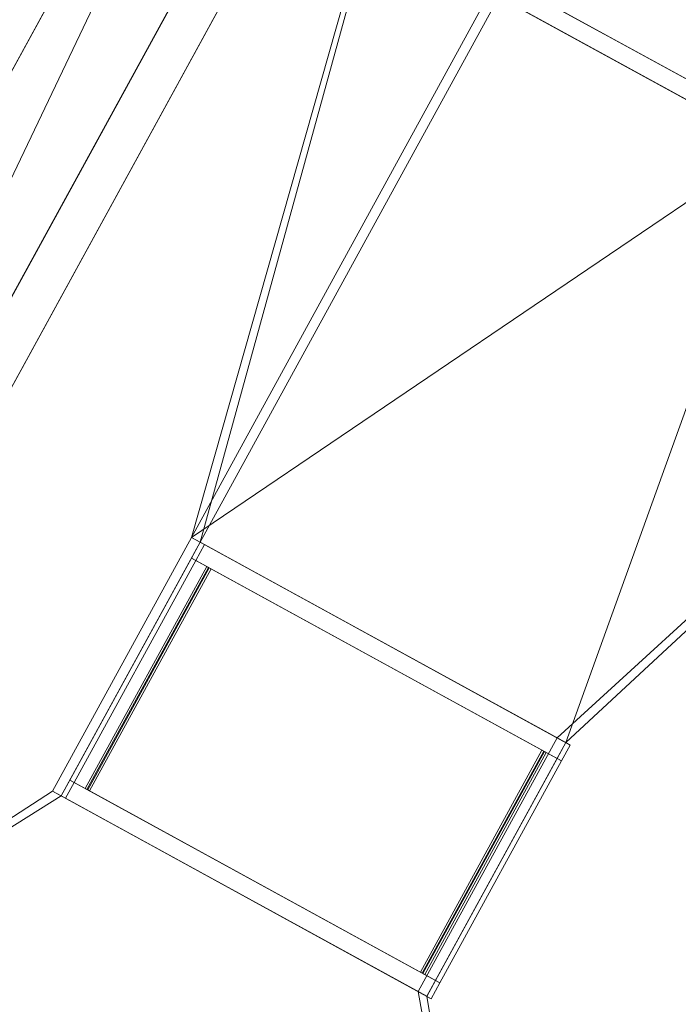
# Model space of a CAD drawing. Header units: millimetres. Extents: x -430348 to -225823, y -86243 to 5084.
# Tile 357 of 656: x -418468 to -416646, y -4745 to -2022. Entities that reach past the tile are written whole.
import ezdxf

# ---------------------------------------------------------------- set-up
doc = ezdxf.new("R2010")
doc.units = ezdxf.units.MM
for name, color, linetype, lineweight in [('A-GLAZ-CURT', 52, 'Continuous', 9), ('A-GLAZ-CWMG', 51, 'Continuous', 9), ('A-ROOF', 132, 'Continuous', 9), ('A-WALL', 113, 'Continuous', 9)]:
    doc.layers.add(name, color=color, linetype=linetype, lineweight=lineweight)

# ---------------------------------------------------------------- blocks, each defined once
blk = doc.blocks.new('Curtain Panel1 - Curtain Panel-510488-_3D_ Copy 1')
at = {"layer": 'A-GLAZ-CURT', "transparency": 33554471}
mesh = blk.add_polyface(dxfattribs=at)
corners = [(-416379.7, -2319.4, 61207.6), (-417071, -1940.6, 61433.7), (-416821.2, -1484.6, 61433.7), (-416129.9, -1863.3, 61207.6), (-417354.5, -4658.7, 61130.5), (-418281.9, -4150.7, 61433.7), (-417945.5, -3536.8, 61433.7), (-417018.2, -4044.8, 61130.5)]
mesh.append_faces([[corners[k] for k in face] for face in [(1, 2, 3, 0), (5, 6, 7, 4)]])
mesh = blk.add_polyface(dxfattribs=at)
corners = [(-416377.3, -2320.7, 61217.2), (-416127.5, -1864.7, 61217.2), (-416818.7, -1485.9, 61443.3), (-417068.6, -1942, 61443.3), (-417352.1, -4660.1, 61140.1), (-417015.8, -4046.2, 61140.1), (-417943.1, -3538.1, 61443.3), (-418279.4, -4152, 61443.3)]
mesh.append_faces([[corners[k] for k in face] for face in [(3, 0, 1, 2), (7, 4, 5, 6)]])
mesh = blk.add_polyface(dxfattribs=at)
corners = [(-416377.3, -2320.7, 61217.2), (-417068.6, -1942, 61443.3), (-417071, -1940.6, 61433.7), (-416379.7, -2319.4, 61207.6)]
mesh.append_faces([[corners[k] for k in face] for face in [(0, 1, 2, 3)]])
mesh = blk.add_polyface(dxfattribs=at)
corners = [(-418279.4, -4152, 61443.3), (-417943.1, -3538.1, 61443.3), (-417945.5, -3536.8, 61433.7), (-418281.9, -4150.7, 61433.7)]
mesh.append_faces([[corners[k] for k in face] for face in [(3, 0, 1, 2)]])
mesh = blk.add_polyface(dxfattribs=at)
corners = [(-417943.1, -3538.1, 61443.3), (-417015.8, -4046.2, 61140.1), (-417018.2, -4044.8, 61130.5), (-417945.5, -3536.8, 61433.7)]
mesh.append_faces([[corners[k] for k in face] for face in [(3, 0, 1, 2)]])
mesh = blk.add_polyface(dxfattribs=at)
corners = [(-417015.8, -4046.2, 61140.1), (-417352.1, -4660.1, 61140.1), (-417354.5, -4658.7, 61130.5), (-417018.2, -4044.8, 61130.5)]
mesh.append_faces([[corners[k] for k in face] for face in [(0, 1, 2, 3)]])
mesh = blk.add_polyface(dxfattribs=at)
corners = [(-417352.1, -4660.1, 61140.1), (-418279.4, -4152, 61443.3), (-418281.9, -4150.7, 61433.7), (-417354.5, -4658.7, 61130.5)]
mesh.append_faces([[corners[k] for k in face] for face in [(0, 1, 2, 3)]])
blk = doc.blocks.new('Rectangular Mullion - 50mm x 50mm-504933-_3D_ Copy 1')
at = {"layer": 'A-GLAZ-CWMG'}
mesh = blk.add_polyface(dxfattribs=at)
corners = [(0, 25), (-50, 25), (-50, -25), (0, -25)]
mesh.append_faces([[corners[k] for k in face] for face in [(2, 3, 0, 1)]])
mesh = blk.add_polyface(dxfattribs=at)
corners = [(0, 25, -920), (0, -25, -920), (-50, -25, -920), (-50, 25, -920)]
mesh.append_faces([[corners[k] for k in face] for face in [(0, 1, 2, 3)]])
mesh = blk.add_polyface(dxfattribs=at)
corners = [(-50, 25), (0, 25), (0, 25, -920), (-50, 25, -920)]
mesh.append_faces([[corners[k] for k in face] for face in [(0, 1, 2, 3)]])
mesh = blk.add_polyface(dxfattribs=at)
corners = [(-50, -25), (-50, 25), (-50, 25, -920), (-50, -25, -920)]
mesh.append_faces([[corners[k] for k in face] for face in [(0, 1, 2, 3)]])
mesh = blk.add_polyface(dxfattribs=at)
corners = [(0, 25), (0, -25), (0, -25, -920), (0, 25, -920)]
mesh.append_faces([[corners[k] for k in face] for face in [(0, 1, 2, 3)]])
mesh = blk.add_polyface(dxfattribs=at)
corners = [(0, -25), (-50, -25), (-50, -25, -920), (0, -25, -920)]
mesh.append_faces([[corners[k] for k in face] for face in [(0, 1, 2, 3)]])
blk = doc.blocks.new('Rectangular Mullion - 50mm x 50mm-504935-_3D_ Copy 1')
at = {"layer": 'A-GLAZ-CWMG'}
mesh = blk.add_polyface(dxfattribs=at)
corners = [(0, 25), (-50, 25), (-50, -25), (0, -25)]
mesh.append_faces([[corners[k] for k in face] for face in [(3, 0, 1, 2)]])
mesh = blk.add_polyface(dxfattribs=at)
corners = [(0, 25, -1200), (0, -25, -1200), (-50, -25, -1200), (-50, 25, -1200)]
mesh.append_faces([[corners[k] for k in face] for face in [(3, 0, 1, 2)]])
mesh = blk.add_polyface(dxfattribs=at)
corners = [(-50, 25), (0, 25), (0, 25, -1200), (-50, 25, -1200)]
mesh.append_faces([[corners[k] for k in face] for face in [(3, 0, 1, 2)]])
mesh = blk.add_polyface(dxfattribs=at)
corners = [(-50, -25), (-50, 25), (-50, 25, -1200), (-50, -25, -1200)]
mesh.append_faces([[corners[k] for k in face] for face in [(3, 0, 1, 2)]])
mesh = blk.add_polyface(dxfattribs=at)
corners = [(0, 25), (0, -25), (0, -25, -1200), (0, 25, -1200)]
mesh.append_faces([[corners[k] for k in face] for face in [(3, 0, 1, 2)]])
mesh = blk.add_polyface(dxfattribs=at)
corners = [(0, -25), (-50, -25), (-50, -25, -1200), (0, -25, -1200)]
mesh.append_faces([[corners[k] for k in face] for face in [(3, 0, 1, 2)]])
blk = doc.blocks.new('Rectangular Mullion - 50mm x 50mm-498029-_3D_ Copy 1')
at = {"layer": 'A-GLAZ-CWMG'}
mesh = blk.add_polyface(dxfattribs=at)
corners = [(0, 25), (-50, 25), (-50, -25), (0, -25)]
mesh.append_faces([[corners[k] for k in face] for face in [(2, 3, 0, 1)]])
mesh = blk.add_polyface(dxfattribs=at)
corners = [(0, 25, -700), (0, -25, -700), (-50, -25, -700), (-50, 25, -700)]
mesh.append_faces([[corners[k] for k in face] for face in [(0, 1, 2, 3)]])
mesh = blk.add_polyface(dxfattribs=at)
corners = [(-50, 25), (0, 25), (0, 25, -700), (-50, 25, -700)]
mesh.append_faces([[corners[k] for k in face] for face in [(0, 1, 2, 3)]])
mesh = blk.add_polyface(dxfattribs=at)
corners = [(-50, -25), (-50, 25), (-50, 25, -700), (-50, -25, -700)]
mesh.append_faces([[corners[k] for k in face] for face in [(0, 1, 2, 3)]])
mesh = blk.add_polyface(dxfattribs=at)
corners = [(0, 25), (0, -25), (0, -25, -700), (0, 25, -700)]
mesh.append_faces([[corners[k] for k in face] for face in [(0, 1, 2, 3)]])
mesh = blk.add_polyface(dxfattribs=at)
corners = [(0, -25), (-50, -25), (-50, -25, -700), (0, -25, -700)]
mesh.append_faces([[corners[k] for k in face] for face in [(0, 1, 2, 3)]])
blk = doc.blocks.new('Rectangular Mullion - 50mm x 50mm-409099-_3D_ Copy 1')
at = {"layer": 'A-GLAZ-CWMG'}
mesh = blk.add_polyface(dxfattribs=at)
corners = [(0, 25), (-50, 25), (-50, -25), (0, -25)]
mesh.append_faces([[corners[k] for k in face] for face in [(2, 3, 0, 1)]])
mesh = blk.add_polyface(dxfattribs=at)
corners = [(0, 25, -1200), (0, -25, -1200), (-50, -25, -1200), (-50, 25, -1200)]
mesh.append_faces([[corners[k] for k in face] for face in [(0, 1, 2, 3)]])
mesh = blk.add_polyface(dxfattribs=at)
corners = [(-50, 25), (0, 25), (0, 25, -1200), (-50, 25, -1200)]
mesh.append_faces([[corners[k] for k in face] for face in [(3, 0, 1, 2)]])
mesh = blk.add_polyface(dxfattribs=at)
corners = [(-50, -25), (-50, 25), (-50, 25, -1200), (-50, -25, -1200)]
mesh.append_faces([[corners[k] for k in face] for face in [(3, 0, 1, 2)]])
mesh = blk.add_polyface(dxfattribs=at)
corners = [(0, 25), (0, -25), (0, -25, -1200), (0, 25, -1200)]
mesh.append_faces([[corners[k] for k in face] for face in [(3, 0, 1, 2)]])
mesh = blk.add_polyface(dxfattribs=at)
corners = [(0, -25), (-50, -25), (-50, -25, -1200), (0, -25, -1200)]
mesh.append_faces([[corners[k] for k in face] for face in [(3, 0, 1, 2)]])
blk = doc.blocks.new('Rectangular Mullion - 50mm x 50mm-498031-_3D_ Copy 1')
at = {"layer": 'A-GLAZ-CWMG'}
mesh = blk.add_polyface(dxfattribs=at)
corners = [(0, 25), (-50, 25), (-50, -25), (0, -25)]
mesh.append_faces([[corners[k] for k in face] for face in [(2, 3, 0, 1)]])
mesh = blk.add_polyface(dxfattribs=at)
corners = [(0, 25, -700), (0, -25, -700), (-50, -25, -700), (-50, 25, -700)]
mesh.append_faces([[corners[k] for k in face] for face in [(0, 1, 2, 3)]])
mesh = blk.add_polyface(dxfattribs=at)
corners = [(-50, 25), (0, 25), (0, 25, -700), (-50, 25, -700)]
mesh.append_faces([[corners[k] for k in face] for face in [(0, 1, 2, 3)]])
mesh = blk.add_polyface(dxfattribs=at)
corners = [(-50, -25), (-50, 25), (-50, 25, -700), (-50, -25, -700)]
mesh.append_faces([[corners[k] for k in face] for face in [(0, 1, 2, 3)]])
mesh = blk.add_polyface(dxfattribs=at)
corners = [(0, 25), (0, -25), (0, -25, -700), (0, 25, -700)]
mesh.append_faces([[corners[k] for k in face] for face in [(0, 1, 2, 3)]])
mesh = blk.add_polyface(dxfattribs=at)
corners = [(0, -25), (-50, -25), (-50, -25, -700), (0, -25, -700)]
mesh.append_faces([[corners[k] for k in face] for face in [(0, 1, 2, 3)]])

msp = doc.modelspace()

# ---------------------------------------------------------------- block references
at = {"layer": 'A-GLAZ-CURT', "transparency": 33554471}
msp.add_blockref('Curtain Panel1 - Curtain Panel-510488-_3D_ Copy 1', (0, 0), dxfattribs=at)
at = {"layer": 'A-GLAZ-CWMG', "extrusion": (-0.843024, 0.461882, 0.275637)}
for name, p in [('Rectangular Mullion - 50mm x 50mm-504933-_3D_ Copy 1', (202152.8, -41504, 367687.8)), ('Rectangular Mullion - 50mm x 50mm-409099-_3D_ Copy 1', (204672.8, -41504, 367687.8))]:
    msp.add_blockref(name, p, dxfattribs=at)
at = {"layer": 'A-GLAZ-CWMG', "extrusion": (0.843024, -0.461882, -0.275637)}
msp.add_blockref('Rectangular Mullion - 50mm x 50mm-504935-_3D_ Copy 1', (-203872.8, -41504, -366487.8), dxfattribs=at)
at = {"layer": 'A-GLAZ-CWMG', "extrusion": (0.480496, 0.876997, 0), "rotation": 15.99999999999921}
msp.add_blockref('Rectangular Mullion - 50mm x 50mm-498029-_3D_ Copy 1', (364884.2, 61452.2, -203922.8), dxfattribs=at)
at = {"layer": 'A-GLAZ-CWMG', "extrusion": (-0.480496, -0.876997, 0), "rotation": 344.0000000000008}
msp.add_blockref('Rectangular Mullion - 50mm x 50mm-498031-_3D_ Copy 1', (-363730.7, 61121.5, 204622.8), dxfattribs=at)

# ---------------------------------------------------------------- meshes
at = {"layer": 'A-ROOF'}
mesh = msp.add_polyface(dxfattribs=at)
corners = [(-416820.4, 9.4, 63164.3), (-422846.4, 3311, 63164.3), (-428615.5, -7218.8, 63164.3), (-428619, -7216.9, 63164.3), (-422847.9, 3316.4, 63164.3), (-416818.4, 12.9, 63164.3)]
mesh.append_faces([[corners[k] for k in face] for face in [(3, 4, 1, 2)]], dxfattribs={"vtx1": -1})
mesh.append_faces([[corners[k] for k in face] for face in [(5, 0, 1, 4)]], dxfattribs={"vtx2": -1})
mesh = msp.add_polyface(dxfattribs=at)
corners = [(-416818.4, 12.9, 63282.2), (-421537, -1171.8, 65512.3), (-422641.4, -3187.6, 65512.3), (-421986.6, -3546.4, 65045.8), (-422390.3, -4283.1, 65045.8), (-423030.8, -3898.3, 65512.3), (-424004.6, -5675.6, 65512.3), (-422589.5, -10520.4, 63282.2)]
mesh.append_faces([[corners[k] for k in face] for face in [(4, 7, 3)]], dxfattribs={"vtx0": -1, "vtx1": -1})
mesh.append_faces([[corners[k] for k in face] for face in [(6, 7, 4, 5)]], dxfattribs={"vtx1": -1})
mesh.append_faces([[corners[k] for k in face] for face in [(0, 1, 3, 7)]], dxfattribs={"vtx1": -1, "vtx2": -1})
mesh.append_faces([[corners[k] for k in face] for face in [(1, 2, 3)]], dxfattribs={"vtx2": -1})
mesh = msp.add_polyface(dxfattribs=at)
corners = [(-421536.2, -1174.6, 65393.1), (-416820.4, 9.4, 63164.3), (-422589.5, -10520.4, 63164.3), (-424003.8, -5678.4, 65393.1), (-423029, -3899.4, 65393.1), (-422390.3, -4283.1, 64927.9), (-421986.6, -3546.4, 64927.9), (-422639.6, -3188.6, 65393.1)]
mesh.append_faces([[corners[k] for k in face] for face in [(5, 2, 3, 4)]], dxfattribs={"vtx0": -1})
mesh.append_faces([[corners[k] for k in face] for face in [(2, 5, 6, 1)]], dxfattribs={"vtx0": -1, "vtx2": -1})
mesh.append_faces([[corners[k] for k in face] for face in [(0, 1, 6, 7)]], dxfattribs={"vtx1": -1})
mesh = msp.add_polyface(dxfattribs=at)
corners = [(-416818.4, 12.9, 63282.2), (-422589.5, -10520.4, 63282.2), (-422589.5, -10520.4, 63164.3), (-416820.4, 9.4, 63164.3), (-416818.4, 12.9, 63164.3)]
mesh.append_faces([[corners[k] for k in face] for face in [(1, 2, 3)]], dxfattribs={"vtx2": -1})
mesh.append_faces([[corners[k] for k in face] for face in [(3, 4, 0, 1)]], dxfattribs={"vtx3": -1})
mesh = msp.add_polyface(dxfattribs=at)
corners = [(-417065.1, -187.2, 61548.9), (-419715, -5023.8, 61548.9), (-419715, -5023.8, 61653), (-417065.1, -187.2, 61653)]
mesh.append_faces([[corners[k] for k in face] for face in [(2, 3, 0, 1)]])
mesh = msp.add_polyface(dxfattribs=at)
corners = [(-419715, -5023.8, 61548.9), (-417065.1, -187.2, 61548.9), (-414399, -1647.9, 60677.2), (-417048.9, -6484.5, 60677.2), (-416092.7, -1826.7, 61078.5), (-416868.3, -1401.8, 61332.1), (-417166.2, -1945.5, 61332.1), (-416390.6, -2370.4, 61078.5), (-416981, -4008.2, 61001.3), (-417992.6, -3453.9, 61332.1), (-418377, -4155.5, 61332.1), (-417365.4, -4709.8, 61001.3)]
mesh.append_faces([[corners[k] for k in face] for face in [(4, 2, 7)]], dxfattribs={"vtx0": -1, "vtx1": -1})
mesh.append_faces([[corners[k] for k in face] for face in [(3, 11, 8, 2), (11, 3, 0, 10), (9, 6, 7)]], dxfattribs={"vtx0": -1, "vtx2": -1})
mesh.append_faces([[corners[k] for k in face] for face in [(1, 5, 6, 9)]], dxfattribs={"vtx0": -1, "vtx2": -1, "vtx3": -1})
mesh.append_faces([[corners[k] for k in face] for face in [(8, 9, 7, 2)]], dxfattribs={"vtx1": -1, "vtx2": -1, "vtx3": -1})
mesh.append_faces([[corners[k] for k in face] for face in [(9, 10, 0, 1), (1, 2, 4, 5)]], dxfattribs={"vtx1": -1, "vtx3": -1})
mesh = msp.add_polyface(dxfattribs=at)
corners = [(-417065.1, -187.2, 61653), (-419715, -5023.8, 61653), (-417048.9, -6484.5, 60781.2), (-414399, -1647.9, 60781.2), (-416844.1, -1415, 61428.2), (-416068.5, -1839.9, 61174.6), (-416366.4, -2383.7, 61174.6), (-417142, -1958.7, 61428.2), (-417968.5, -3467.2, 61428.2), (-416956.8, -4021.4, 61097.4), (-417341.2, -4723, 61097.4), (-418352.9, -4168.8, 61428.2)]
mesh.append_faces([[corners[k] for k in face] for face in [(1, 11, 8, 0), (5, 3, 0, 4)]], dxfattribs={"vtx0": -1, "vtx2": -1})
mesh.append_faces([[corners[k] for k in face] for face in [(3, 5, 6, 9)]], dxfattribs={"vtx0": -1, "vtx2": -1, "vtx3": -1})
mesh.append_faces([[corners[k] for k in face] for face in [(7, 4, 0, 8)]], dxfattribs={"vtx1": -1, "vtx2": -1, "vtx3": -1})
mesh.append_faces([[corners[k] for k in face] for face in [(9, 10, 2, 3), (1, 2, 10, 11), (8, 9, 6, 7)]], dxfattribs={"vtx1": -1, "vtx3": -1})
mesh = msp.add_polyface(dxfattribs=at)
corners = [(-414399, -1647.9, 60781.2), (-417048.9, -6484.5, 60781.2), (-417048.9, -6484.5, 60677.2), (-414399, -1647.9, 60677.2)]
mesh.append_faces([[corners[k] for k in face] for face in [(0, 1, 2, 3)]])
mesh = msp.add_polyface(dxfattribs=at)
corners = [(-417166.2, -1945.5, 61332.1), (-417142, -1958.7, 61428.2), (-416366.4, -2383.7, 61174.6), (-416390.6, -2370.4, 61078.5)]
mesh.append_faces([[corners[k] for k in face] for face in [(1, 2, 3, 0)]])
mesh = msp.add_polyface(dxfattribs=at)
corners = [(-417992.6, -3453.9, 61332.1), (-417968.5, -3467.2, 61428.2), (-418352.9, -4168.8, 61428.2), (-418377, -4155.5, 61332.1)]
mesh.append_faces([[corners[k] for k in face] for face in [(1, 2, 3, 0)]])
mesh = msp.add_polyface(dxfattribs=at)
corners = [(-416981, -4008.2, 61001.3), (-416956.8, -4021.4, 61097.4), (-417968.5, -3467.2, 61428.2), (-417992.6, -3453.9, 61332.1)]
mesh.append_faces([[corners[k] for k in face] for face in [(0, 1, 2, 3)]])
mesh = msp.add_polyface(dxfattribs=at)
corners = [(-416956.8, -4021.4, 61097.4), (-416981, -4008.2, 61001.3), (-417365.4, -4709.8, 61001.3), (-417341.2, -4723, 61097.4)]
mesh.append_faces([[corners[k] for k in face] for face in [(2, 3, 0, 1)]])
mesh = msp.add_polyface(dxfattribs=at)
corners = [(-418377, -4155.5, 61332.1), (-418352.9, -4168.8, 61428.2), (-417341.2, -4723, 61097.4), (-417365.4, -4709.8, 61001.3)]
mesh.append_faces([[corners[k] for k in face] for face in [(1, 2, 3, 0)]])
at = {"layer": 'A-WALL'}
mesh = msp.add_polyface(dxfattribs=at)
corners = [(-417254.3, 91.7, 56727.3), (-417398.5, -171.4, 56727.3), (-422745.9, -9931.5, 56727.3), (-422745.9, -9931.5, 63426.9), (-417398.5, -171.4, 63426.9), (-417375.9, -130.1, 63426.9), (-417254.3, 91.7, 63256.3), (-417566.7, -478.3, 61670.1), (-417566.7, -478.3, 63010.1), (-417960.7, -1197.4, 63010.1), (-417960.7, -1197.4, 61670.1), (-420689.9, -6178.8, 61670.1), (-420689.9, -6178.8, 63010.1), (-421314.5, -7318.9, 63010.1), (-421314.5, -7318.9, 61670.1), (-418767.9, -2670.8, 61670.1), (-418767.9, -2670.8, 63010.1), (-419392.6, -3810.9, 63010.1), (-419392.6, -3810.9, 61670.1), (-422102.1, -8756.3, 61670.1), (-422102.1, -8756.3, 63010.1), (-422496.1, -9475.4, 63010.1), (-422496.1, -9475.4, 61670.1)]
mesh.append_faces([[corners[k] for k in face] for face in [(9, 16, 4, 8)]], dxfattribs={"vtx0": -1, "vtx1": -1, "vtx2": -1})
mesh.append_faces([[corners[k] for k in face] for face in [(10, 1, 15, 16)]], dxfattribs={"vtx0": -1, "vtx1": -1, "vtx3": -1})
mesh.append_faces([[corners[k] for k in face] for face in [(7, 0, 1, 10), (2, 14, 11, 1), (22, 2, 3, 21)]], dxfattribs={"vtx0": -1, "vtx2": -1})
mesh.append_faces([[corners[k] for k in face] for face in [(4, 16, 17, 12), (2, 22, 19, 14)]], dxfattribs={"vtx0": -1, "vtx2": -1, "vtx3": -1})
mesh.append_faces([[corners[k] for k in face] for face in [(9, 10, 16)]], dxfattribs={"vtx1": -1, "vtx2": -1})
mesh.append_faces([[corners[k] for k in face] for face in [(18, 15, 1, 11), (20, 21, 3, 13)]], dxfattribs={"vtx1": -1, "vtx2": -1, "vtx3": -1})
mesh.append_faces([[corners[k] for k in face] for face in [(6, 0, 7, 8), (17, 18, 11, 12), (13, 14, 19, 20), (3, 4, 12, 13)]], dxfattribs={"vtx1": -1, "vtx3": -1})
mesh.append_faces([[corners[k] for k in face] for face in [(4, 5, 6, 8)]], dxfattribs={"vtx2": -1, "vtx3": -1})
mesh = msp.add_polyface(dxfattribs=at)
corners = [(-422745.9, -9931.5, 56727.3), (-417398.5, -171.4, 56727.3), (-417254.3, 91.7, 56727.3), (-416991.3, -52.4, 56727.3), (-417065.1, -187.2, 56727.3), (-417209.2, -450.3, 56727.3), (-419570.9, -4760.7, 56727.3), (-419715, -5023.8, 56727.3), (-419768.8, -5122, 56727.3), (-419913.1, -5385.3, 56727.3), (-422482.9, -10075.6, 56727.3)]
mesh.append_faces([[corners[k] for k in face] for face in [(0, 8, 9, 10), (4, 2, 3)]], dxfattribs={"vtx0": -1})
mesh.append_faces([[corners[k] for k in face] for face in [(8, 0, 1, 7)]], dxfattribs={"vtx0": -1, "vtx2": -1})
mesh.append_faces([[corners[k] for k in face] for face in [(6, 7, 1, 5)]], dxfattribs={"vtx1": -1, "vtx2": -1})
mesh.append_faces([[corners[k] for k in face] for face in [(1, 2, 4, 5)]], dxfattribs={"vtx1": -1, "vtx3": -1})
mesh = msp.add_polyface(dxfattribs=at)
corners = [(-422482.9, -10075.6, 63239.4), (-416991.3, -52.4, 63239.4), (-417014.9, -39.4, 63256.3), (-417375.9, -130.1, 63426.9), (-417398.5, -171.4, 63426.9), (-422745.9, -9931.5, 63426.9)]
mesh.append_faces([[corners[k] for k in face] for face in [(2, 3, 4, 1)]], dxfattribs={"vtx2": -1})
mesh.append_faces([[corners[k] for k in face] for face in [(4, 5, 0, 1)]], dxfattribs={"vtx3": -1})
mesh = msp.add_polyface(dxfattribs=at)
corners = [(-422482.9, -10075.6, 56727.3), (-419913.1, -5385.3, 56727.3), (-419768.8, -5122, 56727.3), (-419715, -5023.8, 56727.3), (-419570.9, -4760.7, 56727.3), (-417209.2, -450.3, 56727.3), (-417065.1, -187.2, 56727.3), (-416991.3, -52.4, 56727.3), (-416991.3, -52.4, 63239.4), (-422482.9, -10075.6, 63239.4), (-417303.6, -622.5, 63010.1), (-417303.6, -622.5, 61670.1), (-417697.6, -1341.6, 61670.1), (-417697.6, -1341.6, 63010.1), (-420426.8, -6322.9, 63010.1), (-420426.8, -6322.9, 61670.1), (-421051.4, -7463, 61670.1), (-421051.4, -7463, 63010.1), (-418504.8, -2815, 63010.1), (-418504.8, -2815, 61670.1), (-419129.5, -3955, 61670.1), (-419129.5, -3955, 63010.1), (-421839, -8900.5, 63010.1), (-421839, -8900.5, 61670.1), (-422233, -9619.6, 61670.1), (-422233, -9619.6, 63010.1)]
mesh.append_faces([[corners[k] for k in face] for face in [(24, 0, 23), (12, 5, 11)]], dxfattribs={"vtx0": -1, "vtx1": -1})
mesh.append_faces([[corners[k] for k in face] for face in [(2, 20, 15, 1), (19, 5, 12, 18)]], dxfattribs={"vtx0": -1, "vtx1": -1, "vtx2": -1})
mesh.append_faces([[corners[k] for k in face] for face in [(23, 0, 16, 17)]], dxfattribs={"vtx0": -1, "vtx1": -1, "vtx3": -1})
mesh.append_faces([[corners[k] for k in face] for face in [(1, 15, 16, 0), (21, 14, 15, 20), (17, 22, 23), (18, 12, 13), (8, 10, 11, 7)]], dxfattribs={"vtx0": -1, "vtx2": -1})
mesh.append_faces([[corners[k] for k in face] for face in [(9, 25, 22, 17), (9, 17, 14, 21)]], dxfattribs={"vtx0": -1, "vtx2": -1, "vtx3": -1})
mesh.append_faces([[corners[k] for k in face] for face in [(20, 2, 3, 4), (11, 5, 6, 7)]], dxfattribs={"vtx0": -1, "vtx3": -1})
mesh.append_faces([[corners[k] for k in face] for face in [(13, 10, 8, 18)]], dxfattribs={"vtx1": -1, "vtx2": -1, "vtx3": -1})
mesh.append_faces([[corners[k] for k in face] for face in [(24, 25, 9, 0), (19, 20, 4, 5), (21, 18, 8, 9)]], dxfattribs={"vtx1": -1, "vtx3": -1})
mesh = msp.add_polyface(dxfattribs=at)
corners = [(-414806.3, -1766.8, 56727.3), (-417167.9, -6077.3, 56727.3), (-417167.9, -6077.3, 60763.2), (-414806.3, -1766.8, 60763.2), (-416968.5, -5713.3, 60335.6), (-416968.5, -5713.3, 58355.6), (-415923.4, -3805.8, 58355.6), (-415923.4, -3805.8, 60335.6), (-415469.3, -2977.1, 60335.6), (-415469.3, -2977.1, 59935.6), (-415036.9, -2187.8, 59935.6), (-415036.9, -2187.8, 60335.6)]
mesh.append_faces([[corners[k] for k in face] for face in [(7, 8, 9, 6), (1, 5, 6, 0), (5, 1, 2, 4)]], dxfattribs={"vtx0": -1, "vtx2": -1})
mesh.append_faces([[corners[k] for k in face] for face in [(6, 9, 10, 0), (3, 11, 8, 7)]], dxfattribs={"vtx0": -1, "vtx2": -1, "vtx3": -1})
mesh.append_faces([[corners[k] for k in face] for face in [(3, 0, 10, 11), (7, 4, 2, 3)]], dxfattribs={"vtx1": -1, "vtx3": -1})
mesh = msp.add_polyface(dxfattribs=at)
corners = [(-414543.2, -1911, 56727.3), (-416904.8, -6221.4, 56727.3), (-417167.9, -6077.3, 56727.3), (-414806.3, -1766.8, 56727.3)]
mesh.append_faces([[corners[k] for k in face] for face in [(3, 0, 1, 2)]])
mesh = msp.add_polyface(dxfattribs=at)
corners = [(-416904.8, -6221.4, 60677.2), (-414543.2, -1911, 60677.2), (-414806.3, -1766.8, 60763.2), (-417167.9, -6077.3, 60763.2)]
mesh.append_faces([[corners[k] for k in face] for face in [(2, 3, 0, 1)]])
mesh = msp.add_polyface(dxfattribs=at)
corners = [(-416904.8, -6221.4, 56727.3), (-414543.2, -1911, 56727.3), (-414543.2, -1911, 60677.2), (-416904.8, -6221.4, 60677.2), (-416705.4, -5857.4, 58355.6), (-416705.4, -5857.4, 60335.6), (-415660.3, -3950, 60335.6), (-415660.3, -3950, 58355.6), (-415206.2, -3121.2, 59935.6), (-415206.2, -3121.2, 60335.6), (-414773.8, -2331.9, 60335.6), (-414773.8, -2331.9, 59935.6)]
mesh.append_faces([[corners[k] for k in face] for face in [(3, 5, 6, 2), (11, 1, 2, 10)]], dxfattribs={"vtx0": -1, "vtx2": -1})
mesh.append_faces([[corners[k] for k in face] for face in [(11, 8, 7, 1), (9, 10, 2, 6)]], dxfattribs={"vtx1": -1, "vtx2": -1, "vtx3": -1})
mesh.append_faces([[corners[k] for k in face] for face in [(7, 4, 0, 1), (3, 0, 4, 5), (6, 7, 8, 9)]], dxfattribs={"vtx1": -1, "vtx3": -1})
mesh = msp.add_polyface(dxfattribs=at)
corners = [(-416968.5, -5713.3, 58355.6), (-416705.4, -5857.4, 58355.6), (-415660.3, -3950, 58355.6), (-415923.4, -3805.8, 58355.6)]
mesh.append_faces([[corners[k] for k in face] for face in [(3, 0, 1, 2)]])
mesh = msp.add_polyface(dxfattribs=at)
corners = [(-415923.4, -3805.8, 60335.6), (-415660.3, -3950, 60335.6), (-416705.4, -5857.4, 60335.6), (-416968.5, -5713.3, 60335.6)]
mesh.append_faces([[corners[k] for k in face] for face in [(2, 3, 0, 1)]])

doc.saveas('drawing.dxf')
